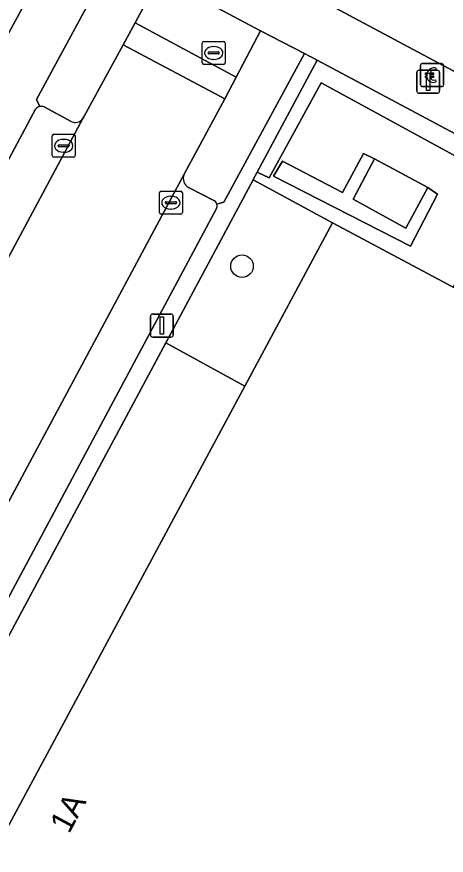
# Model space of a CAD drawing. Extents: x 159262 to 160143, y 383399 to 384319.
# Drawn here: x 159954.43 to 159973.08, y 383853.89 to 383890.29 of the extents above; entities that cross this region are included whole.
import ezdxf

# ---------------------------------------------------------------- set-up
doc = ezdxf.new("R2010")
doc.units = 0
for name, color, linetype in [('IMGEO_Betaalautomaat', 7, 'Continuous'), ('IMGEO_Boom', 7, 'Continuous'), ('IMGEO_Erf', 7, 'Continuous'), ('IMGEO_Fietspad_gesloten', 7, 'Continuous'), ('IMGEO_Groenvoorziening', 7, 'Continuous'), ('IMGEO_Haag', 7, 'Continuous'), ('IMGEO_Kolk', 7, 'Continuous'), ('IMGEO_Lage_trafo', 7, 'Continuous'), ('IMGEO_Lichtmast', 7, 'Continuous'), ('IMGEO_Pand', 7, 'Continuous'), ('IMGEO_Pand_nummerreeks', 7, 'Continuous'), ('IMGEO_Parkeervlak_open', 7, 'Continuous'), ('IMGEO_Rijbaan_lokaal_gesloten', 7, 'Continuous'), ('IMGEO_Rijbaan_lokaal_open', 7, 'Continuous'), ('IMGEO_Rioolput', 7, 'Continuous'), ('IMGEO_Voetpad_open', 7, 'Continuous')]:
    doc.layers.add(name, color=color, linetype=linetype)

msp = doc.modelspace()

# ---------------------------------------------------------------- linework, layer by layer
at = {"layer": 'IMGEO_Betaalautomaat'}
for p, q in [((159971.967, 383887.327), (159971.967, 383888.168)), ((159971.967, 383888.168), (159971.967, 383887.327)), ((159972.042, 383888.251), (159972.883, 383888.251)), ((159972.883, 383888.251), (159972.042, 383888.251)), ((159972.629, 383888.056), (159972.612, 383887.956)), ((159972.966, 383888.177), (159972.966, 383887.336)), ((159972.966, 383887.336), (159972.966, 383888.177)), ((159972.25, 383887.715), (159972.25, 383887.783)), ((159972.371, 383887.783), (159972.371, 383887.715)), ((159972.616, 383887.55), (159972.638, 383887.463)), ((159972.892, 383887.252), (159972.051, 383887.252)), ((159972.051, 383887.252), (159972.892, 383887.252))]:
    msp.add_line(p, q, dxfattribs=at)
for points in [[(159972.25, 383887.783), (159972.181, 383887.783), (159972.181, 383887.852), (159972.26, 383887.852)], [(159972.255, 383887.646), (159972.181, 383887.646), (159972.181, 383887.715), (159972.25, 383887.715)], [(159972.382, 383887.852), (159972.529, 383887.852), (159972.529, 383887.783), (159972.371, 383887.783)], [(159972.371, 383887.715), (159972.529, 383887.715), (159972.529, 383887.646), (159972.385, 383887.646)]]:
    msp.add_lwpolyline(points, dxfattribs=at)
for centre, radius, start, end in [((159972.045, 383888.174), 0.0779, 92.4484, 184.2845), ((159972.045, 383888.174), 0.0779, 92.4484, 184.2845), ((159972.543, 383887.776), 0.293, 73.014, 165.0139), ((159972.889, 383888.174), 0.0779, 2.4484, 94.2845), ((159972.889, 383888.174), 0.0779, 2.4484, 94.2845), ((159972.549, 383887.789), 0.179, 69.3236, 159.5683), ((159972.045, 383887.33), 0.0779, 182.4484, 274.2845), ((159972.045, 383887.33), 0.0779, 182.4484, 274.2845), ((159972.516, 383887.701), 0.267, 191.8096, 297.0389), ((159972.549, 383887.716), 0.179, 202.7625, 291.8693), ((159972.889, 383887.33), 0.0779, 272.4484, 4.2845), ((159972.889, 383887.33), 0.0779, 272.4484, 4.2845)]:
    msp.add_arc(centre, radius, start, end, dxfattribs=at)
at = {"layer": 'IMGEO_Boom'}
msp.add_circle((159964.216, 383879.455), 0.489, dxfattribs=at)
at = {"layer": 'IMGEO_Erf'}
msp.add_lwpolyline([(159909.978, 383886.201), (159928.271, 383876.443), (159930.374, 383875.385), (159935.367, 383872.695), (159939.154, 383870.655), (159942.937, 383868.647), (159953.134, 383887.858), (159956.605, 383894.247)], dxfattribs=at)
at = {"layer": 'IMGEO_Fietspad_gesloten'}
msp.add_lwpolyline([(159896.823, 383934.316), (159893.727, 383935.935), (159892.539, 383933.733), (159890.781, 383934.659), (159879.571, 383940.642), (159878.488, 383938.609), (159961.003, 383894.56), (159966.304, 383891.73), (160016.316, 383865.032), (160041.045, 383851.684), (160089.346, 383826.131)], dxfattribs=at)
at = {"layer": 'IMGEO_Groenvoorziening'}
for points in [[(159959.577, 383890.026), (159960.629, 383892.026), (159958.744, 383893.095), (159955.298, 383886.696), (159955.439, 383886.387)], [(159957.304, 383885.87), (159957.341, 383885.939), (159959.05, 383889.062), (159959.577, 383890.026)], [(159966.936, 383888.689), (159965.013, 383889.674), (159963.965, 383887.669), (159963.463, 383886.728), (159961.699, 383883.447)], [(159963.126, 383882.146), (159963.428, 383882.243), (159966.936, 383888.689)], [(159955.62, 383886.377), (159956.794, 383885.738)], [(159961.889, 383882.877), (159963.024, 383882.291)]]:
    msp.add_lwpolyline(points, dxfattribs=at)
for points in [[(159967.65, 383887.411), (159982.365, 383879.403), (159983.439, 383874.69), (159983.543, 383874.634), (159982.897, 383873.44), (159987.985, 383870.712), (159988.312, 383871.308), (159984.481, 383873.364), (159983.16, 383880.031), (159967.484, 383888.397), (159964.88, 383883.544), (159965.39, 383883.291)], [(159967.65, 383887.411), (159965.39, 383883.291), (159964.88, 383883.544), (159964.704, 383883.215), (159964.698, 383883.204), (159968.151, 383881.346), (159973.382, 383878.542), (159974.046, 383879.771), (159983.439, 383874.69), (159982.365, 383879.403)], [(159971.526, 383880.322), (159965.585, 383883.364), (159965.967, 383884.017), (159968.578, 383882.653), (159969.496, 383884.354), (159969.972, 383884.113), (159972.288, 383882.868), (159972.701, 383882.59)], [(159968.151, 383881.346), (159964.698, 383883.204), (159960.905, 383876.134), (159964.333, 383874.249)]]:
    msp.add_lwpolyline(points, close=True, dxfattribs=at)
for centre, radius, start, end in [((159955.511, 383886.046), 0.348, 71.7425, 101.9329), ((159956.975, 383886.092), 0.397, 242.9406, 326.0815), ((159962.124, 383883.272), 0.46, 157.6235, 239.2464), ((159962.892, 383882.09), 0.241, 13.5151, 56.7338)]:
    msp.add_arc(centre, radius, start, end, dxfattribs=at)
at = {"layer": 'IMGEO_Haag'}
msp.add_lwpolyline([(159967.484, 383888.397), (159964.88, 383883.544), (159965.39, 383883.291), (159967.65, 383887.411), (159982.365, 383879.403), (159983.439, 383874.69), (159983.543, 383874.634), (159982.897, 383873.44), (159987.985, 383870.712), (159988.312, 383871.308), (159984.481, 383873.364), (159983.16, 383880.031)], close=True, dxfattribs=at)
at = {"layer": 'IMGEO_Kolk'}
for p, q in [((159956.047, 383885.185), (159956.899, 383885.185)), ((159955.972, 383884.259), (159955.972, 383885.111)), ((159956.46, 383884.965), (159956.485, 383884.965)), ((159956.973, 383885.111), (159956.973, 383884.259)), ((159956.231, 383884.679), (159956.231, 383884.691)), ((159956.669, 383884.642), (159956.271, 383884.642)), ((159956.274, 383884.728), (159956.672, 383884.728)), ((159956.483, 383884.405), (159956.458, 383884.405)), ((159956.715, 383884.691), (159956.715, 383884.679)), ((159956.899, 383884.185), (159956.047, 383884.185)), ((159960.627, 383881.789), (159960.627, 383882.641)), ((159960.702, 383882.715), (159961.554, 383882.715)), ((159961.628, 383882.641), (159961.628, 383881.789)), ((159960.886, 383882.209), (159960.886, 383882.221)), ((159960.929, 383882.258), (159961.327, 383882.258)), ((159961.115, 383882.495), (159961.14, 383882.495)), ((159961.37, 383882.221), (159961.37, 383882.209)), ((159961.324, 383882.172), (159960.926, 383882.172)), ((159961.138, 383881.935), (159961.113, 383881.935)), ((159961.554, 383881.715), (159960.702, 383881.715))]:
    msp.add_line(p, q, dxfattribs=at)
for points in [[(159956.047, 383885.185), (159956.899, 383885.185)], [(159955.972, 383884.259), (159955.972, 383885.111)], [(159956.973, 383885.111), (159956.973, 383884.259)], [(159956.899, 383884.185), (159956.047, 383884.185)], [(159960.627, 383881.789), (159960.627, 383882.641)], [(159960.702, 383882.715), (159961.554, 383882.715)], [(159961.628, 383882.641), (159961.628, 383881.789)], [(159961.554, 383881.715), (159960.702, 383881.715)]]:
    msp.add_lwpolyline(points, dxfattribs=at)
for centre, radius, start, end in [((159956.049, 383885.109), 0.0765, 91.552, 178.448), ((159956.049, 383885.109), 0.0765, 91.552, 178.448), ((159956.897, 383885.109), 0.0765, 1.552, 88.448), ((159956.897, 383885.109), 0.0765, 1.552, 88.448), ((159956.271, 383884.688), 0.0403, 85.8775, 175.7526), ((159956.268, 383884.678), 0.0366, 178.938, 274.7102), ((159956.672, 383884.685), 0.043, 264.8664, 352.4533), ((159956.676, 383884.69), 0.0386, 1.7309, 96.639), ((159956.049, 383884.261), 0.0765, 181.552, 268.448), ((159956.049, 383884.261), 0.0765, 181.552, 268.448), ((159956.897, 383884.261), 0.0765, 271.552, 358.448), ((159956.897, 383884.261), 0.0765, 271.552, 358.448), ((159960.704, 383882.639), 0.0765, 91.552, 178.448), ((159960.704, 383882.639), 0.0765, 91.552, 178.448), ((159961.552, 383882.639), 0.0765, 1.552, 88.448), ((159961.552, 383882.639), 0.0765, 1.552, 88.448), ((159960.926, 383882.218), 0.0403, 85.8775, 175.7526), ((159961.331, 383882.22), 0.0386, 1.7309, 96.639), ((159960.923, 383882.208), 0.0366, 178.938, 274.7102), ((159961.327, 383882.215), 0.043, 264.8664, 352.4533), ((159960.704, 383881.791), 0.0765, 181.552, 268.448), ((159960.704, 383881.791), 0.0765, 181.552, 268.448), ((159961.552, 383881.791), 0.0765, 271.552, 358.448), ((159961.552, 383881.791), 0.0765, 271.552, 358.448)]:
    msp.add_arc(centre, radius, start, end, dxfattribs=at)
for centre, major_axis, ratio, start_param, end_param in [((159956.459, 383884.685), (-0.387, 0.002), 0.722429, 4.712389, 7.853982), ((159956.484, 383884.685), (-0.39, 0.002), 0.717154, 1.570796, 4.712389), ((159961.114, 383882.215), (-0.387, 0.002), 0.722429, 4.712389, 7.853982), ((159961.139, 383882.215), (-0.39, 0.002), 0.717154, 1.570796, 4.712389)]:
    msp.add_ellipse(centre, major_axis=major_axis, ratio=ratio, start_param=start_param, end_param=end_param, dxfattribs=at)
at = {"layer": 'IMGEO_Lage_trafo'}
msp.add_lwpolyline([(159972.288, 383882.868), (159969.972, 383884.113), (159969.049, 383882.366), (159971.334, 383881.105)], close=True, dxfattribs=at)
at = {"layer": 'IMGEO_Lichtmast'}
for p, q in [((159971.803, 383887.067), (159971.803, 383887.867)), ((159971.803, 383887.867), (159971.803, 383887.067)), ((159971.903, 383887.967), (159972.693, 383887.967)), ((159972.693, 383887.967), (159971.903, 383887.967)), ((159972.793, 383887.867), (159972.793, 383887.067)), ((159972.793, 383887.067), (159972.793, 383887.867)), ((159972.693, 383886.967), (159971.903, 383886.967)), ((159971.903, 383886.967), (159972.693, 383886.967)), ((159960.24, 383876.478), (159960.24, 383877.278)), ((159960.24, 383877.278), (159960.24, 383876.478)), ((159960.34, 383877.378), (159961.13, 383877.378)), ((159961.13, 383877.378), (159960.34, 383877.378)), ((159961.23, 383877.278), (159961.23, 383876.478)), ((159961.23, 383876.478), (159961.23, 383877.278)), ((159961.13, 383876.378), (159960.34, 383876.378)), ((159960.34, 383876.378), (159961.13, 383876.378))]:
    msp.add_line(p, q, dxfattribs=at)
for points in [[(159972.223, 383887.842), (159972.373, 383887.842), (159972.373, 383887.092), (159972.223, 383887.092), (159972.223, 383887.842)], [(159960.66, 383877.253), (159960.81, 383877.253), (159960.81, 383876.503), (159960.66, 383876.503), (159960.66, 383877.253)]]:
    msp.add_lwpolyline(points, dxfattribs=at)
for centre, start, end in [((159971.903, 383887.867), 90, 180), ((159971.903, 383887.867), 90, 180), ((159972.693, 383887.867), 0, 90), ((159972.693, 383887.867), 360, 90), ((159971.903, 383887.067), 180, 270), ((159971.903, 383887.067), 180, 270), ((159972.693, 383887.067), 270, 0), ((159972.693, 383887.067), 270, 0), ((159960.34, 383877.278), 90, 180), ((159960.34, 383877.278), 90, 180), ((159961.13, 383877.278), 0, 90), ((159961.13, 383877.278), 360, 90), ((159960.34, 383876.478), 180, 270), ((159960.34, 383876.478), 180, 270), ((159961.13, 383876.478), 270, 0), ((159961.13, 383876.478), 270, 0)]:
    msp.add_arc(centre, 0.1, start, end, dxfattribs=at)
at = {"layer": 'IMGEO_Pand'}
msp.add_lwpolyline([(160000.004, 383862.31), (159996.297, 383864.172), (159997.453, 383866.309), (159994.592, 383867.874), (159992.772, 383868.869), (159988.43, 383871.244), (159988.312, 383871.308), (159987.985, 383870.712), (159982.897, 383873.44), (159973.382, 383878.542), (159968.151, 383881.346), (159964.333, 383874.249), (159948.506, 383844.824), (159945.767, 383839.733), (159942.738, 383834.101), (159938.972, 383827.099), (159938.917, 383826.997), (159943.325, 383824.634), (159959.141, 383816.156), (159962.695, 383822.751), (159976.813, 383815.177)], dxfattribs=at)
at = {"layer": 'IMGEO_Parkeervlak_open'}
for points in [[(159955.251, 383886.271), (159949.842, 383876.189)], [(159956.794, 383885.738), (159955.62, 383886.377)], [(159951.275, 383874.648), (159957.304, 383885.87)], [(159961.699, 383883.447), (159948.161, 383858.208), (159946.629, 383855.352), (159932.902, 383829.761)], [(159963.024, 383882.291), (159961.889, 383882.877)], [(159934.991, 383829.423), (159963.101, 383881.967)]]:
    msp.add_lwpolyline(points, dxfattribs=at)
msp.add_lwpolyline([(159964.333, 383874.249), (159960.905, 383876.134), (159945.085, 383846.649), (159948.506, 383844.824)], close=True, dxfattribs=at)
for centre, radius, start, end in [((159955.51, 383886.062), 0.333, 102.2881, 141.0629), ((159955.511, 383886.046), 0.348, 71.7425, 101.9329), ((159956.975, 383886.092), 0.397, 242.9406, 326.0815), ((159962.124, 383883.272), 0.46, 157.6235, 239.2464), ((159962.892, 383882.09), 0.241, 13.5151, 56.7338), ((159962.893, 383882.087), 0.24, 329.9128, 14.1857)]:
    msp.add_arc(centre, radius, start, end, dxfattribs=at)
at = {"layer": 'IMGEO_Rijbaan_lokaal_gesloten'}
for points in [[(159960.629, 383892.026), (159959.577, 383890.026), (159963.965, 383887.669), (159965.013, 383889.674)], [(159959.577, 383890.026), (159959.05, 383889.062), (159963.463, 383886.728), (159963.965, 383887.669)]]:
    msp.add_lwpolyline(points, close=True, dxfattribs=at)
at = {"layer": 'IMGEO_Rijbaan_lokaal_open'}
msp.add_lwpolyline([(159961.699, 383883.447), (159963.463, 383886.728), (159959.05, 383889.062), (159957.341, 383885.939), (159957.304, 383885.87), (159951.275, 383874.648), (159949.772, 383871.805), (159943.731, 383860.566), (159948.161, 383858.208)], close=True, dxfattribs=at)
at = {"layer": 'IMGEO_Rioolput'}
for p, q in [((159962.487, 383888.289), (159962.487, 383889.141)), ((159962.562, 383889.215), (159963.414, 383889.215)), ((159963.488, 383889.141), (159963.488, 383888.289)), ((159962.975, 383888.995), (159963, 383888.995)), ((159962.746, 383888.709), (159962.746, 383888.721)), ((159963.184, 383888.672), (159962.786, 383888.672)), ((159962.789, 383888.758), (159963.187, 383888.758)), ((159962.998, 383888.435), (159962.973, 383888.435)), ((159963.23, 383888.721), (159963.23, 383888.709)), ((159963.414, 383888.215), (159962.562, 383888.215))]:
    msp.add_line(p, q, dxfattribs=at)
for points in [[(159962.487, 383888.289), (159962.487, 383889.141)], [(159962.562, 383889.215), (159963.414, 383889.215)], [(159963.488, 383889.141), (159963.488, 383888.289)], [(159963.414, 383888.215), (159962.562, 383888.215)]]:
    msp.add_lwpolyline(points, dxfattribs=at)
for centre, radius, start, end in [((159962.564, 383889.139), 0.0765, 91.552, 178.448), ((159962.564, 383889.139), 0.0765, 91.552, 178.448), ((159963.412, 383889.139), 0.0765, 1.552, 88.448), ((159963.412, 383889.139), 0.0765, 1.552, 88.448), ((159962.786, 383888.718), 0.0403, 85.8775, 175.7526), ((159962.783, 383888.708), 0.0366, 178.938, 274.7102), ((159963.187, 383888.715), 0.043, 264.8664, 352.4533), ((159963.191, 383888.72), 0.0386, 1.7309, 96.639), ((159962.564, 383888.291), 0.0765, 181.552, 268.448), ((159962.564, 383888.291), 0.0765, 181.552, 268.448), ((159963.412, 383888.291), 0.0765, 271.552, 358.448), ((159963.412, 383888.291), 0.0765, 271.552, 358.448)]:
    msp.add_arc(centre, radius, start, end, dxfattribs=at)
for centre, major_axis, ratio, start_param, end_param in [((159962.974, 383888.715), (-0.387, 0.002), 0.722429, 4.712389, 7.853982), ((159962.999, 383888.715), (-0.39, 0.002), 0.717154, 1.570796, 4.712389)]:
    msp.add_ellipse(centre, major_axis=major_axis, ratio=ratio, start_param=start_param, end_param=end_param, dxfattribs=at)
at = {"layer": 'IMGEO_Voetpad_open'}
for points in [[(159955.439, 383886.387), (159955.298, 383886.696), (159958.744, 383893.095), (159956.605, 383894.247), (159953.134, 383887.858), (159942.937, 383868.647), (159942.879, 383868.538), (159942.471, 383867.778), (159936.984, 383857.563), (159936.522, 383856.702), (159936.31, 383856.307), (159936.227, 383856.152), (159922.785, 383831.084), (159924.973, 383830.037), (159926.749, 383833.42), (159927.068, 383833.525)], [(159966.304, 383891.73), (159961.003, 383894.56), (159960.629, 383892.026), (159965.013, 383889.674), (159966.936, 383888.689), (159967.484, 383888.397), (159983.16, 383880.031), (159990.758, 383875.964), (159995.226, 383873.572), (159997.099, 383872.569), (160013.572, 383863.75), (160067.941, 383834.834), (160082.909, 383826.855), (160086.324, 383825.028)], [(160089.346, 383826.131), (160041.045, 383851.684), (160016.316, 383865.032), (159966.304, 383891.73)], [(159960.905, 383876.134), (159964.698, 383883.204), (159964.704, 383883.215), (159964.88, 383883.544), (159967.484, 383888.397), (159966.936, 383888.689), (159963.428, 383882.243), (159963.126, 383882.146)], [(159949.842, 383876.189), (159955.251, 383886.271)], [(159963.101, 383881.967), (159934.991, 383829.423)], [(159932.902, 383829.761), (159929.845, 383823.994), (159926.828, 383818.404), (159929.096, 383817.206), (159929.446, 383817.857), (159929.551, 383817.783), (159932.625, 383823.445), (159935.518, 383828.873), (159935.424, 383828.904), (159938.364, 383834.487), (159938.488, 383834.426), (159939.322, 383835.983), (159942.293, 383841.527), (159945.085, 383846.649), (159960.905, 383876.134)]]:
    msp.add_lwpolyline(points, dxfattribs=at)
msp.add_lwpolyline([(159969.972, 383884.113), (159969.496, 383884.354), (159968.578, 383882.653), (159965.967, 383884.017), (159965.585, 383883.364), (159971.526, 383880.322), (159972.701, 383882.59), (159972.288, 383882.868), (159971.334, 383881.105), (159969.049, 383882.366)], close=True, dxfattribs=at)
for centre, radius, start, end in [((159955.51, 383886.062), 0.333, 102.2881, 141.0629), ((159962.893, 383882.087), 0.24, 329.9128, 14.1857)]:
    msp.add_arc(centre, radius, start, end, dxfattribs=at)

# ---------------------------------------------------------------- texts
at = {"layer": 'IMGEO_Pand_nummerreeks'}
msp.add_text('1A', height=1, rotation=61.7247, dxfattribs=at).set_placement((159956.704, 383854.786))

doc.saveas('drawing.dxf')
